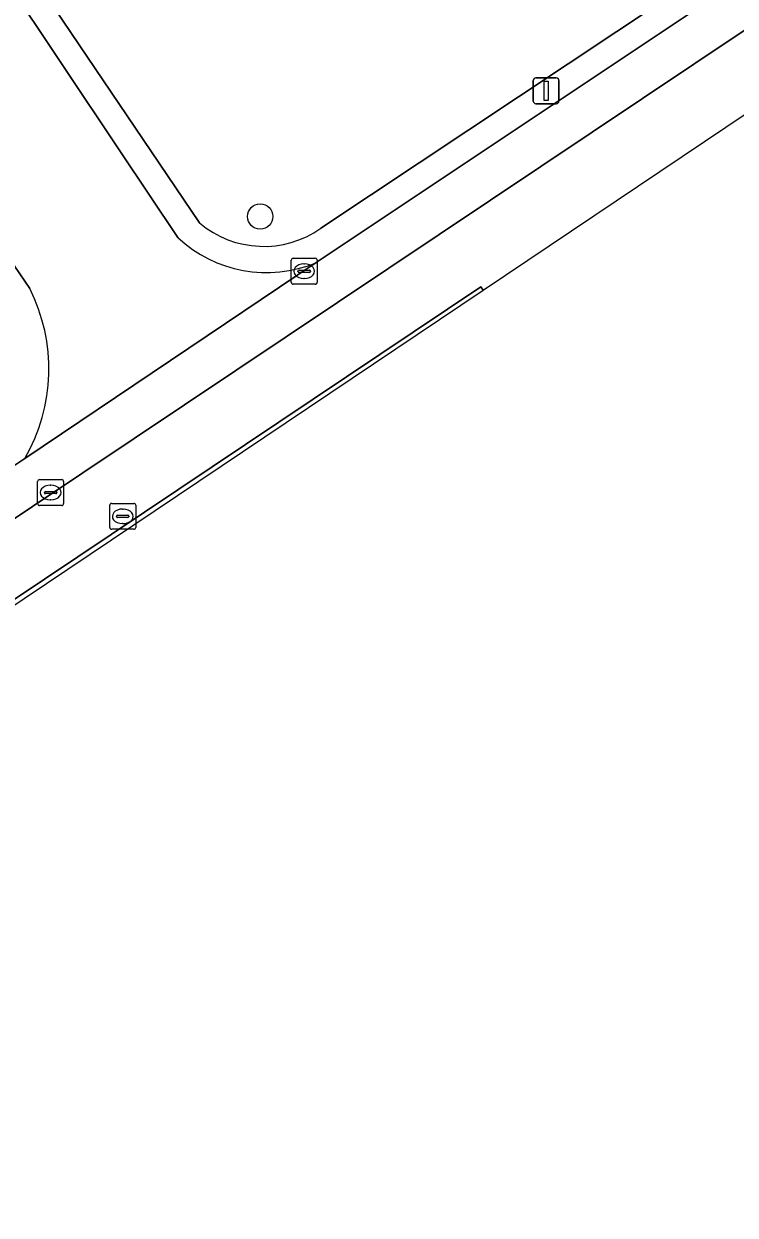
# Model space of a CAD drawing. Extents: x 158793 to 159888, y 384317 to 385256.
# Drawn here: x 159152.94 to 159180.38, y 384410.59 to 384456.56 of the extents above; entities that cross this region are included whole.
import ezdxf

# ---------------------------------------------------------------- set-up
doc = ezdxf.new("R2010")
doc.units = 0
for name, color, linetype in [('IMGEO_Boom', 7, 'Continuous'), ('IMGEO_Groenvoorziening', 7, 'Continuous'), ('IMGEO_Kolk', 7, 'Continuous'), ('IMGEO_Lichtmast', 7, 'Continuous'), ('IMGEO_Rijbaan_lokaal_gesloten', 7, 'Continuous'), ('IMGEO_Rijbaan_lokaal_open', 7, 'Continuous'), ('IMGEO_Rioolput', 7, 'Continuous')]:
    doc.layers.add(name, color=color, linetype=linetype)

msp = doc.modelspace()

# ---------------------------------------------------------------- linework, layer by layer
at = {"layer": 'IMGEO_Boom'}
msp.add_circle((159162.058, 384449.123), 0.489, dxfattribs=at)
at = {"layer": 'IMGEO_Groenvoorziening'}
for points in [[(159179.109, 384457.279), (159171.495, 384468.69), (159167.4, 384466.043), (159166.231, 384467.767), (159152.167, 384458.365), (159156.675, 384451.624), (159158.887, 384448.317)], [(159171.21, 384467.315), (159167.121, 384464.672), (159165.961, 384466.384), (159153.52, 384458.067), (159159.718, 384448.873)], [(159159.718, 384448.873), (159153.52, 384458.067), (159165.961, 384466.384), (159167.121, 384464.672), (159171.21, 384467.315), (159177.724, 384457.553), (159164.401, 384448.67)], [(159164.401, 384448.67), (159177.724, 384457.553), (159171.21, 384467.315)], [(159164.212, 384447.342), (159179.109, 384457.279)], [(159153.174, 384446.346), (159151.815, 384448.322), (159151.122, 384449.331), (159147.152, 384455.106)], [(159114.655, 384414.147), (159115.055, 384414.393), (159152.441, 384439.427), (159152.977, 384439.786)]]:
    msp.add_lwpolyline(points, dxfattribs=at)
for centre, radius, start, end in [((159162.191, 384451.801), 3.832, 229.8158, 305.22), ((159162.191, 384451.801), 3.832, 229.8158, 305.22), ((159162.299, 384451.923), 4.965, 226.5845, 292.6638), ((159146.98, 384443.249), 6.925, 329.9936, 26.5662)]:
    msp.add_arc(centre, radius, start, end, dxfattribs=at)
at = {"layer": 'IMGEO_Kolk'}
for p, q in [((159163.331, 384447.511), (159164.183, 384447.511)), ((159163.256, 384446.585), (159163.256, 384447.437)), ((159163.558, 384447.054), (159163.956, 384447.054)), ((159163.744, 384447.291), (159163.769, 384447.291)), ((159164.257, 384447.437), (159164.257, 384446.585)), ((159163.515, 384447.005), (159163.515, 384447.017)), ((159163.953, 384446.968), (159163.555, 384446.968)), ((159163.767, 384446.731), (159163.742, 384446.731)), ((159163.999, 384447.017), (159163.999, 384447.005)), ((159164.183, 384446.511), (159163.331, 384446.511))]:
    msp.add_line(p, q, dxfattribs=at)
for points in [[(159163.331, 384447.511), (159164.183, 384447.511)], [(159163.256, 384446.585), (159163.256, 384447.437)], [(159164.257, 384447.437), (159164.257, 384446.585)], [(159164.183, 384446.511), (159163.331, 384446.511)]]:
    msp.add_lwpolyline(points, dxfattribs=at)
for centre, radius, start, end in [((159163.333, 384447.435), 0.0765, 91.552, 178.448), ((159163.333, 384447.435), 0.0765, 91.552, 178.448), ((159164.181, 384447.435), 0.0765, 1.552, 88.448), ((159164.181, 384447.435), 0.0765, 1.552, 88.448), ((159163.555, 384447.014), 0.0403, 85.8775, 175.7526), ((159163.96, 384447.016), 0.0386, 1.7309, 96.639), ((159163.333, 384446.587), 0.0765, 181.552, 268.448), ((159163.333, 384446.587), 0.0765, 181.552, 268.448), ((159163.552, 384447.004), 0.0366, 178.938, 274.7102), ((159163.956, 384447.011), 0.043, 264.8664, 352.4533), ((159164.181, 384446.587), 0.0765, 271.552, 358.448), ((159164.181, 384446.587), 0.0765, 271.552, 358.448)]:
    msp.add_arc(centre, radius, start, end, dxfattribs=at)
for centre, major_axis, ratio, start_param, end_param in [((159163.743, 384447.011), (-0.387, 0.002), 0.722429, 4.712389, 7.853982), ((159163.768, 384447.011), (-0.39, 0.002), 0.717154, 1.570796, 4.712389)]:
    msp.add_ellipse(centre, major_axis=major_axis, ratio=ratio, start_param=start_param, end_param=end_param, dxfattribs=at)
at = {"layer": 'IMGEO_Lichtmast'}
for p, q in [((159172.689, 384454.473), (159173.479, 384454.473)), ((159173.479, 384454.473), (159172.689, 384454.473)), ((159172.589, 384453.573), (159172.589, 384454.373)), ((159172.589, 384454.373), (159172.589, 384453.573)), ((159173.579, 384454.373), (159173.579, 384453.573)), ((159173.579, 384453.573), (159173.579, 384454.373)), ((159173.479, 384453.473), (159172.689, 384453.473)), ((159172.689, 384453.473), (159173.479, 384453.473))]:
    msp.add_line(p, q, dxfattribs=at)
msp.add_lwpolyline([(159173.009, 384454.348), (159173.159, 384454.348), (159173.159, 384453.598), (159173.009, 384453.598), (159173.009, 384454.348)], dxfattribs=at)
for centre, start, end in [((159172.689, 384454.373), 90, 180), ((159172.689, 384454.373), 90, 180), ((159173.479, 384454.373), 0, 90), ((159173.479, 384454.373), 360, 90), ((159172.689, 384453.573), 180, 270), ((159172.689, 384453.573), 180, 270), ((159173.479, 384453.573), 270, 0), ((159173.479, 384453.573), 270, 0)]:
    msp.add_arc(centre, 0.1, start, end, dxfattribs=at)
at = {"layer": 'IMGEO_Rijbaan_lokaal_gesloten'}
msp.add_lwpolyline([(159271.696, 384515.737), (159268.924, 384514.45), (159249.7, 384503.863), (159234.165, 384494.018), (159227.863, 384489.85), (159226.472, 384488.93), (159221.556, 384485.678), (159221.307, 384486.027), (159220.833, 384485.71), (159221.089, 384485.353), (159180.469, 384458.188), (159179.109, 384457.279), (159164.212, 384447.342), (159152.977, 384439.786), (159152.441, 384439.427), (159115.055, 384414.393), (159115.99, 384412.992), (159214.07, 384478.627), (159237.802, 384494.419), (159250.873, 384502.69), (159268.841, 384512.562), (159270.461, 384513.33), (159275.686, 384516.841), (159277.425, 384516.741)], dxfattribs=at)
msp.add_lwpolyline([(159170.651, 384446.275), (159170.651, 384446.275), (159170.564, 384446.405), (159117.415, 384410.802), (159117.539, 384410.592)], close=True, dxfattribs=at)
at = {"layer": 'IMGEO_Rijbaan_lokaal_open'}
for points in [[(159131.847, 384486.145), (159129.89, 384484.816), (159125.843, 384482.068), (159121.763, 384479.19), (159114.556, 384490.118), (159081.78, 384538.994), (159081.166, 384539.91), (159076.06, 384536.619), (159126.029, 384461.936), (159129.91, 384464.543), (159134.397, 384467.557), (159134.495, 384467.411), (159137.367, 384469.377), (159142.448, 384461.963), (159142.934, 384461.253), (159146.329, 384456.299), (159147.152, 384455.106), (159151.122, 384449.331), (159151.815, 384448.322), (159153.174, 384446.346)], [(159218.023, 384478.101), (159270.461, 384513.33), (159268.841, 384512.562), (159250.873, 384502.69), (159237.802, 384494.419), (159214.07, 384478.627), (159115.99, 384412.992), (159117.415, 384410.802), (159170.564, 384446.405), (159170.651, 384446.275), (159170.651, 384446.275), (159181.744, 384453.727), (159181.644, 384453.873), (159217.358, 384477.698), (159218.023, 384478.101)], [(159158.887, 384448.317), (159156.675, 384451.624), (159152.167, 384458.365), (159151.252, 384459.732), (159147.632, 384465.145), (159147.41, 384465.487), (159147.192, 384465.822), (159146.803, 384466.42), (159146.046, 384465.91), (159145.592, 384465.604), (159131.847, 384486.145)], [(159152.977, 384439.786), (159164.212, 384447.342)]]:
    msp.add_lwpolyline(points, dxfattribs=at)
for centre, radius, start, end in [((159162.299, 384451.923), 4.965, 226.5845, 292.6638), ((159146.98, 384443.249), 6.925, 329.9936, 26.5662)]:
    msp.add_arc(centre, radius, start, end, dxfattribs=at)
at = {"layer": 'IMGEO_Rioolput'}
for p, q in [((159153.474, 384438.047), (159153.474, 384438.899)), ((159153.549, 384438.973), (159154.401, 384438.973)), ((159154.475, 384438.899), (159154.475, 384438.047)), ((159153.733, 384438.467), (159153.733, 384438.479)), ((159154.171, 384438.43), (159153.773, 384438.43)), ((159153.776, 384438.516), (159154.174, 384438.516)), ((159153.962, 384438.753), (159153.987, 384438.753)), ((159154.217, 384438.479), (159154.217, 384438.467)), ((159154.401, 384437.973), (159153.549, 384437.973)), ((159153.985, 384438.193), (159153.96, 384438.193)), ((159156.255, 384437.129), (159156.255, 384437.981)), ((159156.33, 384438.055), (159157.182, 384438.055)), ((159157.256, 384437.981), (159157.256, 384437.129)), ((159156.514, 384437.549), (159156.514, 384437.561)), ((159156.952, 384437.512), (159156.554, 384437.512)), ((159156.557, 384437.598), (159156.955, 384437.598)), ((159156.743, 384437.835), (159156.768, 384437.835)), ((159156.998, 384437.561), (159156.998, 384437.549)), ((159157.182, 384437.055), (159156.33, 384437.055)), ((159156.766, 384437.275), (159156.741, 384437.275))]:
    msp.add_line(p, q, dxfattribs=at)
for points in [[(159153.474, 384438.047), (159153.474, 384438.899)], [(159153.549, 384438.973), (159154.401, 384438.973)], [(159154.475, 384438.899), (159154.475, 384438.047)], [(159154.401, 384437.973), (159153.549, 384437.973)], [(159156.255, 384437.129), (159156.255, 384437.981)], [(159156.33, 384438.055), (159157.182, 384438.055)], [(159157.256, 384437.981), (159157.256, 384437.129)], [(159157.182, 384437.055), (159156.33, 384437.055)]]:
    msp.add_lwpolyline(points, dxfattribs=at)
for centre, radius, start, end in [((159153.551, 384438.897), 0.0765, 91.552, 178.448), ((159153.551, 384438.897), 0.0765, 91.552, 178.448), ((159154.399, 384438.897), 0.0765, 1.552, 88.448), ((159154.399, 384438.897), 0.0765, 1.552, 88.448), ((159153.773, 384438.476), 0.0403, 85.8775, 175.7526), ((159153.77, 384438.466), 0.0366, 178.938, 274.7102), ((159154.174, 384438.473), 0.043, 264.8664, 352.4533), ((159154.178, 384438.478), 0.0386, 1.7309, 96.639), ((159153.551, 384438.049), 0.0765, 181.552, 268.448), ((159153.551, 384438.049), 0.0765, 181.552, 268.448), ((159154.399, 384438.049), 0.0765, 271.552, 358.448), ((159154.399, 384438.049), 0.0765, 271.552, 358.448), ((159156.332, 384437.979), 0.0765, 91.552, 178.448), ((159156.332, 384437.979), 0.0765, 91.552, 178.448), ((159157.18, 384437.979), 0.0765, 1.552, 88.448), ((159157.18, 384437.979), 0.0765, 1.552, 88.448), ((159156.554, 384437.558), 0.0403, 85.8775, 175.7526), ((159156.551, 384437.548), 0.0366, 178.938, 274.7102), ((159156.955, 384437.555), 0.043, 264.8664, 352.4533), ((159156.959, 384437.56), 0.0386, 1.7309, 96.639), ((159156.332, 384437.131), 0.0765, 181.552, 268.448), ((159156.332, 384437.131), 0.0765, 181.552, 268.448), ((159157.18, 384437.131), 0.0765, 271.552, 358.448), ((159157.18, 384437.131), 0.0765, 271.552, 358.448)]:
    msp.add_arc(centre, radius, start, end, dxfattribs=at)
for centre, major_axis, ratio, start_param, end_param in [((159153.961, 384438.473), (-0.387, 0.002), 0.722429, 4.712389, 7.853982), ((159153.986, 384438.473), (-0.39, 0.002), 0.717154, 1.570796, 4.712389), ((159156.742, 384437.555), (-0.387, 0.002), 0.722429, 4.712389, 7.853982), ((159156.767, 384437.555), (-0.39, 0.002), 0.717154, 1.570796, 4.712389)]:
    msp.add_ellipse(centre, major_axis=major_axis, ratio=ratio, start_param=start_param, end_param=end_param, dxfattribs=at)

doc.saveas('drawing.dxf')
